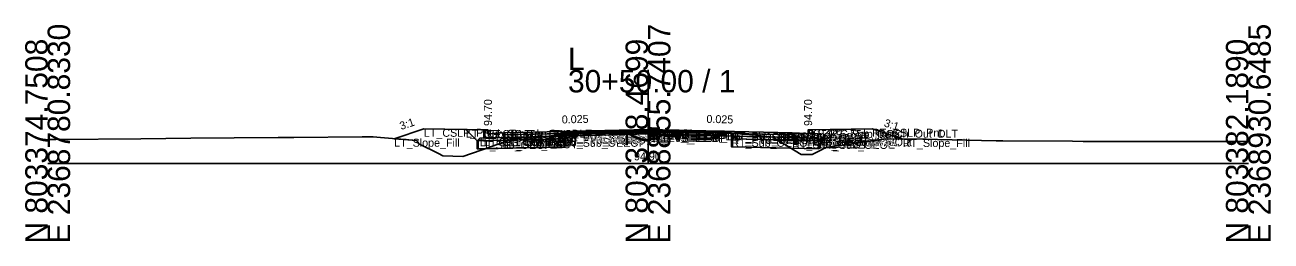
# Model space of a CAD drawing. Extents: x -26 to 8153, y -10 to 9520.
# Drawn here: x 1997.2 to 2152.8, y 3490.3 to 3517.3 of the extents above; entities that cross this region are included whole.
import ezdxf

# ---------------------------------------------------------------- set-up
doc = ezdxf.new("R2010")
doc.units = 0
for name, color, linetype in [('Exist CMT Pavement', 7, 'Continuous'), ('Exist Cross Section Cell', 7, 'Continuous'), ('Exist XS Center Line Elevation Label', 7, 'Continuous'), ('Exist XS Ground Line', 7, 'Continuous'), ('Prop CMT Conc Surface', 7, 'Continuous'), ('Prop CMT Concrete Structures', 7, 'Continuous'), ('Prop CMT Pvmt Course 1', 7, 'Continuous'), ('Prop CMT Pvmt Course 1 CG', 7, 'Continuous'), ('Prop CMT Pvmt Course 1 Wedge', 7, 'Continuous'), ('Prop CMT Pvmt Course 2', 7, 'Continuous'), ('Prop CMT Pvmt Course 2 Wedge', 7, 'Continuous'), ('Prop CMT Pvmt Course 3', 7, 'Continuous'), ('Prop CMT Pvmt Course 3 Wedge', 7, 'Continuous'), ('Prop CMT Pvmt Surface', 7, 'Continuous'), ('Prop CMT Pvmt Wedge Surface 1', 7, 'Continuous'), ('Prop CMT Pvmt Wedge Surface 2', 7, 'Continuous'), ('Prop CMT Pvmt Wedge Surface 3', 7, 'Continuous'), ('Prop CMT Shallow Undercut', 7, 'Continuous'), ('Prop CMT Shallow Undercut Boundary', 7, 'Continuous'), ('Prop CMT Slope Grass', 7, 'Continuous'), ('Prop CMT Subgrade Earthwork', 7, 'Continuous'), ('Prop XS Earthwork Shape', 7, 'Continuous'), ('Prop XS Hydro Elevations', 7, 'Continuous'), ('Prop XS SE Text', 7, 'Continuous'), ('Prop XS Side Slope Text', 7, 'Continuous'), ('Prop XS Subgrade Earthwork', 7, 'Continuous'), ('Scratch_Level_2', 7, 'Continuous'), ('Scratch_Level_6', 7, 'Continuous')]:
    doc.layers.add(name, color=color, linetype=linetype)

msp = doc.modelspace()

# ---------------------------------------------------------------- linework, layer by layer
at = {"layer": 'Exist CMT Pavement'}
for p, q in [((2064.54, 3503.62), (2073.12, 3503.85)), ((2073.12, 3503.85), (2074.75, 3503.9)), ((2074.75, 3503.9), (2076.45, 3503.89)), ((2076.45, 3503.89), (2085.41, 3503.83))]:
    msp.add_line(p, q, dxfattribs=at)
at = {"layer": 'Exist Cross Section Cell'}
for p, q in [((2075, 3500), (2075, 3511.7)), ((2000, 3500), (2075, 3500)), ((2075, 3500), (2150, 3500))]:
    msp.add_line(p, q, dxfattribs=at)
at = {"layer": 'Exist XS Ground Line'}
for p, q in [((2000, 3503.02), (2001.03, 3503.03)), ((2001.03, 3503.03), (2011.64, 3503.1)), ((2011.64, 3503.1), (2017.89, 3503.16)), ((2017.89, 3503.16), (2023.28, 3503.22)), ((2023.28, 3503.22), (2028.8, 3503.28)), ((2028.8, 3503.28), (2030.76, 3503.26)), ((2030.76, 3503.26), (2039.31, 3503.34)), ((2039.31, 3503.34), (2040.67, 3503.33)), ((2040.67, 3503.33), (2041.59, 3503.25)), ((2041.59, 3503.25), (2046.1, 3502.88)), ((2046.1, 3502.88), (2046.39, 3502.46)), ((2054.16, 3501.68), (2058.28, 3503.15)), ((2058.28, 3503.15), (2059.87, 3503.27)), ((2059.87, 3503.27), (2062.59, 3503.41)), ((2062.59, 3503.41), (2064.54, 3503.62)), ((2064.54, 3503.62), (2073.12, 3503.85)), ((2073.12, 3503.85), (2074.75, 3503.9)), ((2074.75, 3503.9), (2076.45, 3503.89)), ((2076.45, 3503.89), (2085.41, 3503.83)), ((2085.41, 3503.83), (2086.82, 3503.68)), ((2086.82, 3503.68), (2087.67, 3503.62)), ((2087.67, 3503.62), (2090.58, 3503.29)), ((2090.58, 3503.29), (2094.15, 3501.14)), ((2100.7, 3502.52), (2104.72, 3503.09)), ((2104.72, 3503.09), (2109.33, 3503.05)), ((2109.33, 3503.05), (2118.48, 3502.85)), ((2118.48, 3502.85), (2119.34, 3502.86)), ((2119.34, 3502.86), (2128.02, 3502.8)), ((2046.39, 3502.46), (2048.81, 3501.27)), ((2051.88, 3500.9), (2054.16, 3501.68)), ((2095.51, 3501.14), (2096.49, 3501.65)), ((2096.49, 3501.65), (2097.23, 3502.03)), ((2097.23, 3502.03), (2100.7, 3502.52)), ((2128.02, 3502.8), (2129.36, 3502.77)), ((2129.36, 3502.77), (2137.56, 3502.75)), ((2137.56, 3502.75), (2139.37, 3502.76)), ((2139.37, 3502.76), (2147.1, 3502.78)), ((2147.1, 3502.78), (2149.38, 3502.77)), ((2149.38, 3502.77), (2150, 3502.78)), ((2048.81, 3501.27), (2049.38, 3500.97)), ((2049.38, 3500.97), (2051.88, 3500.9)), ((2094.15, 3501.14), (2095.12, 3501.14)), ((2095.12, 3501.14), (2095.51, 3501.14))]:
    msp.add_line(p, q, dxfattribs=at)
at = {"layer": 'Prop CMT Conc Surface'}
for points in [[(2055, 3503.7), (2055, 3504.2), (2054.5, 3504.2)], [(2057, 3503.83), (2055, 3503.7)], [(2093, 3503.83), (2095, 3503.7)], [(2095, 3503.7), (2095, 3504.2), (2095.5, 3504.2)]]:
    msp.add_lwpolyline(points, dxfattribs=at)
at = {"layer": 'Prop CMT Concrete Structures'}
for points in [[(2057, 3503.83), (2055, 3503.7), (2055, 3504.2), (2054.5, 3504.2)], [(2054.5, 3504.2), (2054.5, 3503.18), (2057, 3503.24)], [(2057, 3503.24), (2057, 3503.83)], [(2093, 3503.83), (2095, 3503.7), (2095, 3504.2), (2095.5, 3504.2)], [(2095.5, 3504.2), (2095.5, 3503.18), (2093, 3503.24)], [(2093, 3503.24), (2093, 3503.83)]]:
    msp.add_lwpolyline(points, dxfattribs=at)
at = {"layer": 'Prop CMT Pvmt Course 1'}
for points in [[(2075, 3504.28), (2057, 3503.83)], [(2057, 3503.83), (2057, 3503.58)], [(2057, 3503.58), (2064.54, 3503.76)], [(2064.54, 3503.89), (2075, 3504.15)], [(2064.54, 3503.76), (2064.54, 3503.89)], [(2075, 3504.03), (2075, 3504.28)], [(2075, 3504.28), (2093, 3503.83)], [(2075, 3504.03), (2075, 3504.28)], [(2075, 3504.15), (2075, 3504.03), (2075, 3504.03)], [(2085.41, 3503.89), (2075, 3504.15)], [(2075, 3504.15), (2075, 3504.03), (2075, 3504.03)], [(2085.41, 3503.77), (2085.41, 3503.89)], [(2093, 3503.58), (2085.41, 3503.77)], [(2093, 3503.83), (2093, 3503.58)]]:
    msp.add_lwpolyline(points, dxfattribs=at)
at = {"layer": 'Prop CMT Pvmt Course 1 CG'}
for points in [[(2057, 3503.24), (2054, 3503.17), (2053.66, 3502.83)], [(2053.66, 3502.83), (2057, 3502.91)], [(2057, 3502.91), (2057, 3503.24)], [(2093, 3503.24), (2096, 3503.17), (2096.34, 3502.83)], [(2093, 3502.91), (2093, 3503.24)], [(2096.34, 3502.83), (2093, 3502.91)]]:
    msp.add_lwpolyline(points, dxfattribs=at)
at = {"layer": 'Prop CMT Pvmt Course 1 Wedge'}
for points in [[(2075, 3504.15), (2064.54, 3503.89)], [(2075, 3504.15), (2085.41, 3503.89)]]:
    msp.add_lwpolyline(points, dxfattribs=at)
at = {"layer": 'Prop CMT Pvmt Course 2'}
for points in [[(2064.54, 3503.76), (2057, 3503.58)], [(2057, 3503.58), (2057, 3503.25)], [(2057, 3503.25), (2064.54, 3503.43)], [(2064.54, 3503.43), (2064.54, 3503.76)], [(2085.41, 3503.44), (2085.41, 3503.77)], [(2085.41, 3503.77), (2093, 3503.58)], [(2093, 3503.25), (2085.41, 3503.44)], [(2093, 3503.58), (2093, 3503.25)]]:
    msp.add_lwpolyline(points, dxfattribs=at)
at = {"layer": 'Prop CMT Pvmt Course 2 Wedge'}
for points in [[(2075, 3504.03), (2064.54, 3503.76)], [(2075, 3504.03), (2085.41, 3503.77)]]:
    msp.add_lwpolyline(points, dxfattribs=at)
at = {"layer": 'Prop CMT Pvmt Course 3'}
for points in [[(2064.54, 3503.43), (2057, 3503.25)], [(2057, 3503.25), (2057, 3502.91)], [(2057, 3502.91), (2064.54, 3503.1)], [(2064.54, 3503.1), (2064.54, 3503.43)], [(2085.41, 3503.44), (2093, 3503.25)], [(2085.41, 3503.1), (2085.41, 3503.44)], [(2093, 3502.91), (2085.41, 3503.1)], [(2093, 3503.25), (2093, 3502.91)]]:
    msp.add_lwpolyline(points, dxfattribs=at)
at = {"layer": 'Prop CMT Pvmt Course 3 Wedge'}
for points in [[(2075, 3503.7), (2064.54, 3503.43)], [(2075, 3503.7), (2085.41, 3503.44)]]:
    msp.add_lwpolyline(points, dxfattribs=at)
at = {"layer": 'Prop CMT Pvmt Surface'}
for points in [[(2075, 3504.28), (2057, 3503.83)], [(2075, 3504.28), (2093, 3503.83)]]:
    msp.add_lwpolyline(points, dxfattribs=at)
at = {"layer": 'Prop CMT Pvmt Wedge Surface 1'}
for points in [[(2057, 3503.58), (2057, 3503.83)], [(2064.54, 3503.76), (2057, 3503.58)], [(2075, 3504.15), (2064.54, 3503.89)], [(2064.54, 3503.89), (2064.54, 3503.76)], [(2075, 3504.15), (2085.41, 3503.89)], [(2085.41, 3503.89), (2085.41, 3503.77)], [(2085.41, 3503.77), (2093, 3503.58)], [(2093, 3503.58), (2093, 3503.83)]]:
    msp.add_lwpolyline(points, dxfattribs=at)
at = {"layer": 'Prop CMT Pvmt Wedge Surface 2'}
for points in [[(2075, 3504.03), (2057, 3503.58)], [(2057, 3503.58), (2057, 3503.83)], [(2075, 3504.03), (2093, 3503.58)], [(2093, 3503.58), (2093, 3503.83)]]:
    msp.add_lwpolyline(points, dxfattribs=at)
at = {"layer": 'Prop CMT Pvmt Wedge Surface 3'}
for points in [[(2057, 3503.25), (2057, 3503.83)], [(2075, 3503.7), (2057, 3503.25)], [(2075, 3503.7), (2093, 3503.25)], [(2093, 3503.25), (2093, 3503.83)]]:
    msp.add_lwpolyline(points, dxfattribs=at)
at = {"layer": 'Prop CMT Shallow Undercut'}
for points in [[(2057.65, 3502.93), (2064.54, 3503.1), (2064.54, 3502.1), (2054.64, 3501.85)], [(2092.86, 3501.92), (2085.41, 3502.1), (2085.41, 3503.1), (2091.13, 3502.96)]]:
    msp.add_lwpolyline(points, close=True, dxfattribs=at)
at = {"layer": 'Prop CMT Shallow Undercut Boundary'}
for p, q in [((2053.66, 3502.83), (2064.54, 3503.1)), ((2064.54, 3503.1), (2064.54, 3502.1)), ((2085.41, 3503.1), (2085.41, 3502.1)), ((2085.41, 3503.1), (2096.34, 3502.83)), ((2053.66, 3502.83), (2053.66, 3501.83)), ((2053.66, 3501.83), (2064.54, 3502.1)), ((2096.34, 3501.83), (2085.41, 3502.1)), ((2096.34, 3502.83), (2096.34, 3501.83))]:
    msp.add_line(p, q, dxfattribs=at)
at = {"layer": 'Prop CMT Slope Grass'}
for points in [[(2054.5, 3504.2), (2047, 3504.35), (2043.29, 3503.11)], [(2095.5, 3504.2), (2103, 3504.35), (2106.82, 3503.07)]]:
    msp.add_lwpolyline(points, dxfattribs=at)
at = {"layer": 'Prop CMT Subgrade Earthwork'}
for points in [[(2057, 3502.91), (2053.66, 3502.83), (2052.25, 3504.24)], [(2064.54, 3503.1), (2057, 3502.91)], [(2064.54, 3503.1), (2064.55, 3503.62)], [(2085.41, 3503.1), (2085.39, 3503.83)], [(2085.41, 3503.1), (2093, 3502.91)], [(2093, 3502.91), (2096.34, 3502.83), (2097.75, 3504.24)]]:
    msp.add_lwpolyline(points, dxfattribs=at)
at = {"layer": 'Prop XS Earthwork Shape'}
for points in [[(2047, 3504.35), (2043.29, 3503.11), (2046.1, 3502.88), (2046.39, 3502.46), (2048.81, 3501.27), (2049.38, 3500.97), (2051.88, 3500.9), (2054.16, 3501.68), (2054.64, 3501.85), (2053.66, 3501.83), (2053.66, 3502.83), (2052.25, 3504.24)], [(2057, 3502.91), (2053.66, 3502.83), (2053.66, 3501.83), (2054.64, 3501.85), (2057.65, 3502.93)], [(2054.64, 3501.85), (2057.65, 3502.93), (2064.54, 3503.1), (2064.54, 3502.1)], [(2057.65, 3502.93), (2058.28, 3503.15), (2059.87, 3503.27), (2062.59, 3503.41), (2064.54, 3503.62), (2064.55, 3503.62), (2064.54, 3503.1)], [(2085.41, 3503.83), (2086.82, 3503.68), (2087.67, 3503.62), (2090.58, 3503.29), (2091.13, 3502.96), (2085.41, 3503.1), (2085.39, 3503.83)], [(2092.86, 3501.92), (2085.41, 3502.1), (2085.41, 3503.1), (2091.13, 3502.96)], [(2093, 3502.91), (2096.34, 3502.83), (2096.34, 3501.83), (2092.86, 3501.92), (2091.13, 3502.96)], [(2095.12, 3501.14), (2095.51, 3501.14), (2096.49, 3501.65), (2097.23, 3502.03), (2100.7, 3502.52), (2104.72, 3503.09), (2106.82, 3503.07), (2103, 3504.35), (2097.75, 3504.24), (2096.34, 3502.83), (2096.34, 3501.83), (2092.86, 3501.92), (2094.15, 3501.14)]]:
    msp.add_lwpolyline(points, close=True, dxfattribs=at)
at = {"layer": 'Prop XS Subgrade Earthwork'}
for p, q in [((2053.66, 3502.83), (2064.54, 3503.1)), ((2085.41, 3503.1), (2096.34, 3502.83))]:
    msp.add_line(p, q, dxfattribs=at)
at = {"layer": 'Scratch_Level_6'}
for points in [[(2057.65, 3502.93), (2064.54, 3503.1), (2064.54, 3502.1), (2054.64, 3501.85)], [(2092.86, 3501.92), (2085.41, 3502.1), (2085.41, 3503.1), (2091.13, 3502.96)]]:
    msp.add_lwpolyline(points, close=True, dxfattribs=at)

# ---------------------------------------------------------------- texts
at = {"layer": 'Exist Cross Section Cell'}
for s, p in [('E 2368780.8330', (2002.8, 3490)), ('E 2368855.7407', (2077.8, 3490)), ('E 2368930.6485', (2152.8, 3490)), ('N 803374.7508', (2000, 3490)), ('N 803378.4699', (2075, 3490)), ('N 803382.1890', (2150, 3490))]:
    msp.add_text(s, height=2.8, rotation=90, dxfattribs=at).set_placement(p)
for s, p in [('L', (2065, 3511.7)), ('30+50.00 / 1', (2065, 3508.9))]:
    msp.add_text(s, height=2.8, dxfattribs=at).set_placement(p)
at = {"layer": 'Exist XS Center Line Elevation Label'}
msp.add_text('94.90', height=1, dxfattribs=at).set_placement((2073.25, 3500.4))
at = {"layer": 'Prop XS Hydro Elevations'}
for p in [(2055.5, 3504.7), (2095.5, 3504.7)]:
    msp.add_text('94.70', height=1, rotation=90, dxfattribs=at).set_placement(p)
at = {"layer": 'Prop XS SE Text'}
for rotation, p in [(1.4321, (2064.24, 3505.01)), (358.5679, (2082.29, 3505.09))]:
    msp.add_text('0.025', height=1, rotation=rotation, dxfattribs=at).set_placement(p)
at = {"layer": 'Prop XS Side Slope Text'}
for rotation, p in [(18.4349, (2044.16, 3504.19)), (341.5651, (2104.4, 3504.67))]:
    msp.add_text('3:1', height=1, rotation=rotation, dxfattribs=at).set_placement(p)
at = {"layer": 'Scratch_Level_2'}
for s, p in [('LT_Slope_Fill', (2043.29, 3502.11)), ('LT_CSLP_Pnt', (2047, 3503.35)), ('LT_Sub_Trench_Out_DLT', (2052.25, 3503.24)), ('LT_Sub_OEOP', (2053.66, 3501.83)), ('LT_CG1_Shelf_Out', (2054, 3502.17)), ('LT_CG_Top_BOC', (2054.5, 3503.2)), ('LT_CG_Bot_BOC', (2054.5, 3502.18)), ('LT_CG_Top_Face', (2055, 3503.2)), ('LT_CG_Top_Gut', (2055, 3502.7)), ('LT_PV1_OEOT', (2057, 3502.83)), ('LT_PV2_OEOT', (2057, 3502.58)), ('LT_PV3_OEOT', (2057, 3502.25)), ('LT_CG_Bot_IE', (2057, 3502.24)), ('LT_Sub_OEOT', (2057, 3501.91)), ('LT_PV1_OEEOP', (2064.54, 3502.89)), ('LT_PV2_OEEOP', (2064.54, 3502.76)), ('LT_PV_OEEOP_EG', (2064.54, 3502.62)), ('LT_PV3_OEEOP', (2064.54, 3502.43)), ('LT_Sub_OEEOP', (2064.54, 3502.1)), ('LT_PV_Sub_Tie_Out', (2064.55, 3502.62)), ('PV1_PGL', (2075, 3503.28)), ('RT_PV1_IEEOP', (2075, 3503.15)), ('LT_PV1_IEEOP', (2075, 3503.15)), ('RT_PV2_IEEOP', (2075, 3503.03)), ('LT_PV2_IEEOP', (2075, 3503.03)), ('PV2_PGL', (2075, 3503.03)), ('RT_PV_IEEOP_EG', (2075, 3502.9)), ('LT_PV_IEEOP_EG', (2075, 3502.9)), ('RT_PV3_IEEOP', (2075, 3502.7)), ('LT_PV3_IEEOP', (2075, 3502.7)), ('RT_PV_Sub_Tie_Out', (2085.39, 3502.83)), ('RT_PV1_OEEOP', (2085.41, 3502.89)), ('RT_PV_OEEOP_EG', (2085.41, 3502.83)), ('RT_PV2_OEEOP', (2085.41, 3502.77)), ('RT_PV3_OEEOP', (2085.41, 3502.44)), ('RT_Sub_OEEOP', (2085.41, 3502.1)), ('RT_PV1_OEOT', (2093, 3502.83)), ('RT_PV2_OEOT', (2093, 3502.58)), ('RT_PV3_OEOT', (2093, 3502.25)), ('RT_CG_Bot_IE', (2093, 3502.24)), ('RT_Sub_OEOT', (2093, 3501.91)), ('RT_CG_Top_Face', (2095, 3503.2)), ('RT_CG_Top_Gut', (2095, 3502.7)), ('RT_CG_Top_BOC', (2095.5, 3503.2)), ('RT_CG_Bot_BOC', (2095.5, 3502.18)), ('RT_CG1_Shelf_Out', (2096, 3502.17)), ('RT_Sub_OEOP', (2096.34, 3501.83)), ('RT_Sub_Trench_Out_DLT', (2097.75, 3503.24)), ('RT_CSLP_Pnt', (2103, 3503.35)), ('RT_Slope_Fill', (2106.82, 3502.07))]:
    msp.add_text(s, height=1, dxfattribs=at).set_placement(p)

doc.saveas('drawing.dxf')
